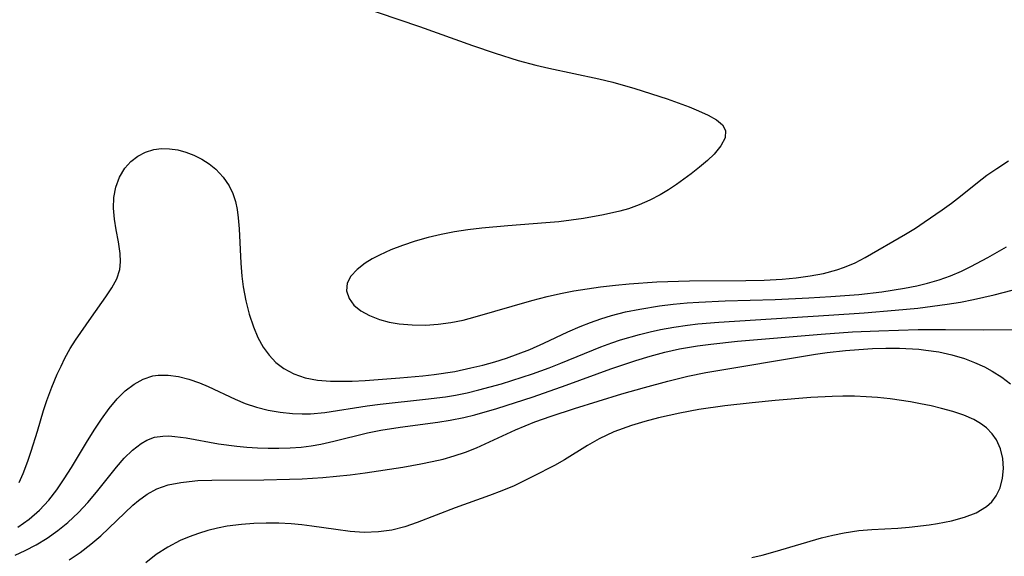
# Model space of a CAD drawing. Header units: metres. Extents: x 1073367 to 1082519, y 1569854 to 1574957.
# Tile 709 of 1056: x 1081262 to 1081390, y 1570477 to 1570547. Entities that reach past the tile are written whole.
import ezdxf

# ---------------------------------------------------------------- set-up
doc = ezdxf.new("R2010")
doc.units = ezdxf.units.M
doc.layers.add('CGG_CurvaNivelLidar_v1', color=253, linetype='Continuous', lineweight=30)

msp = doc.modelspace()

# ---------------------------------------------------------------- linework, layer by layer
at = {"layer": 'CGG_CurvaNivelLidar_v1'}
for p, q in [((1081305.6132, 1570548.7769, 78.5), (1081313.654, 1570546.0455, 78.5)), ((1081313.654, 1570546.0455, 78.5), (1081320.5831, 1570543.5763, 78.5)), ((1081320.5831, 1570543.5763, 78.5), (1081323.534, 1570542.57, 78.5)), ((1081323.534, 1570542.57, 78.5), (1081326.5199, 1570541.6524, 78.5)), ((1081326.5199, 1570541.6524, 78.5), (1081328.8049, 1570541.0457, 78.5)), ((1081328.8049, 1570541.0457, 78.5), (1081330.4909, 1570540.649, 78.5)), ((1081330.4909, 1570540.649, 78.5), (1081337.0019, 1570539.2428, 78.5)), ((1081337.0019, 1570539.2428, 78.5), (1081338.8257, 1570538.7944, 78.5)), ((1081338.8257, 1570538.7944, 78.5), (1081341.6744, 1570537.9907, 78.5)), ((1081341.6744, 1570537.9907, 78.5), (1081345.9015, 1570536.6279, 78.5)), ((1081345.9015, 1570536.6279, 78.5), (1081348.7465, 1570535.5967, 78.5)), ((1081348.7465, 1570535.5967, 78.5), (1081349.9912, 1570535.0974, 78.5)), ((1081349.9912, 1570535.0974, 78.5), (1081351.2543, 1570534.5214, 78.5)), ((1081351.2543, 1570534.5214, 78.5), (1081352.3136, 1570533.9136, 78.5)), ((1081352.3136, 1570533.9136, 78.5), (1081353.0953, 1570533.2523, 78.5)), ((1081353.0953, 1570533.2523, 78.5), (1081353.5057, 1570532.5125, 78.5)), ((1081353.4366, 1570531.5669, 78.5), (1081352.9024, 1570530.5339, 78.5)), ((1081353.5057, 1570532.5125, 78.5), (1081353.4366, 1570531.5669, 78.5)), ((1081352.9024, 1570530.5339, 78.5), (1081352.0176, 1570529.4567, 78.5)), ((1081276.0927, 1570528.4694, 78), (1081276.9936, 1570529.18, 78)), ((1081276.9936, 1570529.18, 78), (1081277.9991, 1570529.7215, 78)), ((1081277.9991, 1570529.7215, 78), (1081279.0878, 1570530.0661, 78)), ((1081279.0878, 1570530.0661, 78), (1081280.0898, 1570530.1864, 78)), ((1081280.0898, 1570530.1864, 78), (1081281.1242, 1570530.156, 78)), ((1081281.1242, 1570530.156, 78), (1081282.1951, 1570529.9913, 78)), ((1081282.1951, 1570529.9913, 78), (1081283.2645, 1570529.7058, 78)), ((1081283.2645, 1570529.7058, 78), (1081284.3143, 1570529.3081, 78)), ((1081284.3143, 1570529.3081, 78), (1081285.3305, 1570528.8002, 78)), ((1081352.0176, 1570529.4567, 78.5), (1081351.1311, 1570528.5997, 78.5)), ((1081275.3226, 1570527.6086, 78), (1081276.0927, 1570528.4694, 78)), ((1081285.3305, 1570528.8002, 78), (1081286.2906, 1570528.1885, 78)), ((1081286.2906, 1570528.1885, 78), (1081287.1752, 1570527.4743, 78)), ((1081350.1215, 1570527.7402, 78.5), (1081349.0233, 1570526.8784, 78.5)), ((1081351.1311, 1570528.5997, 78.5), (1081350.1215, 1570527.7402, 78.5)), ((1081388.8099, 1570527.601, 78.5), (1081390.3346, 1570528.581, 78.5)), ((1081274.1499, 1570525.1725, 78), (1081274.6303, 1570526.4555, 78)), ((1081274.6303, 1570526.4555, 78), (1081275.3226, 1570527.6086, 78)), ((1081287.1752, 1570527.4743, 78), (1081288.1176, 1570526.4718, 78)), ((1081288.1176, 1570526.4718, 78), (1081288.8915, 1570525.3305, 78)), ((1081349.0233, 1570526.8784, 78.5), (1081347.1042, 1570525.4905, 78.5)), ((1081386.2792, 1570525.7663, 78.5), (1081387.525, 1570526.7065, 78.5)), ((1081387.525, 1570526.7065, 78.5), (1081388.8099, 1570527.601, 78.5)), ((1081273.89, 1570523.804, 78), (1081274.1499, 1570525.1725, 78)), ((1081288.8915, 1570525.3305, 78), (1081289.3618, 1570524.3487, 78)), ((1081347.1042, 1570525.4905, 78.5), (1081346.0611, 1570524.8109, 78.5)), ((1081384.0805, 1570523.975, 78.5), (1081386.2792, 1570525.7663, 78.5)), ((1081289.3618, 1570524.3487, 78), (1081289.7105, 1570523.302, 78)), ((1081344.9791, 1570524.1701, 78.5), (1081343.6508, 1570523.4782, 78.5)), ((1081346.0611, 1570524.8109, 78.5), (1081344.9791, 1570524.1701, 78.5)), ((1081382.9127, 1570523.0817, 78.5), (1081384.0805, 1570523.975, 78.5)), ((1081273.8524, 1570522.4155, 78), (1081273.89, 1570523.804, 78)), ((1081289.7105, 1570523.302, 78), (1081289.9352, 1570522.2534, 78)), ((1081342.2746, 1570522.868, 78.5), (1081340.8543, 1570522.3522, 78.5)), ((1081343.6508, 1570523.4782, 78.5), (1081342.2746, 1570522.868, 78.5)), ((1081381.7113, 1570522.2135, 78.5), (1081382.9127, 1570523.0817, 78.5)), ((1081273.9759, 1570521.0081, 78), (1081273.8524, 1570522.4155, 78)), ((1081289.9352, 1570522.2534, 78), (1081290.0834, 1570521.1635, 78)), ((1081337.6338, 1570521.5526, 78.5), (1081335.0235, 1570521.0926, 78.5)), ((1081339.759, 1570522.0328, 78.5), (1081337.6338, 1570521.5526, 78.5)), ((1081340.8543, 1570522.3522, 78.5), (1081339.759, 1570522.0328, 78.5)), ((1081379.3599, 1570520.5808, 78.5), (1081381.7113, 1570522.2135, 78.5)), ((1081274.1983, 1570519.6067, 78), (1081273.9759, 1570521.0081, 78)), ((1081290.0834, 1570521.1635, 78), (1081290.207, 1570519.737, 78)), ((1081325.1663, 1570520.1164, 78.5), (1081321.7649, 1570519.8008, 78.5)), ((1081330.127, 1570520.4929, 78.5), (1081325.1663, 1570520.1164, 78.5)), ((1081331.8013, 1570520.6535, 78.5), (1081330.127, 1570520.4929, 78.5)), ((1081333.4188, 1570520.8536, 78.5), (1081331.8013, 1570520.6535, 78.5)), ((1081335.0235, 1570521.0926, 78.5), (1081333.4188, 1570520.8536, 78.5)), ((1081378.214, 1570519.8232, 78.5), (1081379.3599, 1570520.5808, 78.5)), ((1081274.4941, 1570518.0343, 78), (1081274.1983, 1570519.6067, 78)), ((1081290.207, 1570519.737, 78), (1081290.4246, 1570515.2724, 78)), ((1081316.4922, 1570518.9882, 78.5), (1081314.8043, 1570518.5888, 78.5)), ((1081318.209, 1570519.3206, 78.5), (1081316.4922, 1570518.9882, 78.5)), ((1081319.9793, 1570519.5877, 78.5), (1081318.209, 1570519.3206, 78.5)), ((1081321.7649, 1570519.8008, 78.5), (1081319.9793, 1570519.5877, 78.5)), ((1081371.6905, 1570516.0027, 78.5), (1081376.9252, 1570519.0266, 78.5)), ((1081376.9252, 1570519.0266, 78.5), (1081378.214, 1570519.8232, 78.5)), ((1081274.7177, 1570516.5087, 78), (1081274.4941, 1570518.0343, 78)), ((1081311.4773, 1570517.5761, 78.5), (1081309.924, 1570516.9799, 78.5)), ((1081313.1024, 1570518.1111, 78.5), (1081311.4773, 1570517.5761, 78.5)), ((1081314.8043, 1570518.5888, 78.5), (1081313.1024, 1570518.1111, 78.5)), ((1081274.7608, 1570515.4536, 78), (1081274.7177, 1570516.5087, 78)), ((1081308.4677, 1570516.3218, 78.5), (1081307.5009, 1570515.8098, 78.5)), ((1081309.924, 1570516.9799, 78.5), (1081308.4677, 1570516.3218, 78.5)), ((1081387.6466, 1570516.0007, 78), (1081390.0835, 1570517.3905, 78)), ((1081274.6508, 1570514.4331, 78), (1081274.7608, 1570515.4536, 78)), ((1081290.4246, 1570515.2724, 78), (1081290.5468, 1570513.578, 78)), ((1081306.6157, 1570515.2657, 78.5), (1081305.5492, 1570514.4537, 78.5)), ((1081307.5009, 1570515.8098, 78.5), (1081306.6157, 1570515.2657, 78.5)), ((1081368.9904, 1570514.7301, 78.5), (1081370.3586, 1570515.3211, 78.5)), ((1081370.3586, 1570515.3211, 78.5), (1081371.6905, 1570516.0027, 78.5)), ((1081385.4415, 1570514.8124, 78), (1081387.6466, 1570516.0007, 78)), ((1081274.2556, 1570513.2225, 78), (1081274.6508, 1570514.4331, 78)), ((1081304.7375, 1570513.5837, 78.5), (1081304.2596, 1570512.6556, 78.5)), ((1081305.5492, 1570514.4537, 78.5), (1081304.7375, 1570513.5837, 78.5)), ((1081362.6902, 1570513.3585, 78.5), (1081364.496, 1570513.5965, 78.5)), ((1081364.496, 1570513.5965, 78.5), (1081366.2655, 1570513.928, 78.5)), ((1081366.2655, 1570513.928, 78.5), (1081367.9858, 1570514.3823, 78.5)), ((1081367.9858, 1570514.3823, 78.5), (1081368.9904, 1570514.7301, 78.5)), ((1081381.3068, 1570513.0857, 78), (1081382.7845, 1570513.6114, 78)), ((1081382.7845, 1570513.6114, 78), (1081384.2276, 1570514.2207, 78)), ((1081384.2276, 1570514.2207, 78), (1081385.4415, 1570514.8124, 78)), ((1081273.631, 1570512.045, 78), (1081274.2556, 1570513.2225, 78)), ((1081290.5468, 1570513.578, 78), (1081290.7193, 1570512.1659, 78)), ((1081304.2596, 1570512.6556, 78.5), (1081304.1868, 1570511.6642, 78.5)), ((1081337.2454, 1570512.1779, 78.5), (1081339.1682, 1570512.4121, 78.5)), ((1081339.1682, 1570512.4121, 78.5), (1081340.9597, 1570512.5825, 78.5)), ((1081340.9597, 1570512.5825, 78.5), (1081344.5558, 1570512.8111, 78.5)), ((1081344.5558, 1570512.8111, 78.5), (1081348.8062, 1570512.9426, 78.5)), ((1081348.8062, 1570512.9426, 78.5), (1081356.1529, 1570512.9971, 78.5)), ((1081356.1529, 1570512.9971, 78.5), (1081358.5165, 1570513.0601, 78.5)), ((1081358.5165, 1570513.0601, 78.5), (1081360.8579, 1570513.1919, 78.5)), ((1081360.8579, 1570513.1919, 78.5), (1081362.6902, 1570513.3585, 78.5)), ((1081376.7848, 1570511.9871, 78), (1081378.4036, 1570512.3062, 78)), ((1081378.4036, 1570512.3062, 78), (1081379.799, 1570512.6415, 78)), ((1081379.799, 1570512.6415, 78), (1081381.3068, 1570513.0857, 78)), ((1081272.8528, 1570510.8717, 78), (1081273.631, 1570512.045, 78)), ((1081290.7193, 1570512.1659, 78), (1081291.0491, 1570510.3752, 78)), ((1081304.1868, 1570511.6642, 78.5), (1081304.495, 1570510.6803, 78.5)), ((1081330.2759, 1570510.9333, 78.5), (1081332.0004, 1570511.3195, 78.5)), ((1081332.0004, 1570511.3195, 78.5), (1081333.7397, 1570511.6473, 78.5)), ((1081333.7397, 1570511.6473, 78.5), (1081337.2454, 1570512.1779, 78.5)), ((1081367.1896, 1570510.9083, 78), (1081370.8408, 1570511.202, 78)), ((1081370.8408, 1570511.202, 78), (1081373.83, 1570511.5369, 78)), ((1081373.83, 1570511.5369, 78), (1081376.7848, 1570511.9871, 78)), ((1081385.7665, 1570510.5336, 77.5), (1081388.4705, 1570511.1203, 77.5)), ((1081388.4705, 1570511.1203, 77.5), (1081390.7879, 1570511.7458, 77.5)), ((1081270.9642, 1570508.2467, 78), (1081272.8528, 1570510.8717, 78)), ((1081291.0491, 1570510.3752, 78), (1081291.4924, 1570508.6332, 78)), ((1081304.495, 1570510.6803, 78.5), (1081305.1434, 1570509.7751, 78.5)), ((1081305.1434, 1570509.7751, 78.5), (1081306.0434, 1570509.0447, 78.5)), ((1081320.9337, 1570508.2939, 78.5), (1081328.2742, 1570510.4018, 78.5)), ((1081328.2742, 1570510.4018, 78.5), (1081330.2759, 1570510.9333, 78.5)), ((1081344.8856, 1570509.6968, 78), (1081346.6979, 1570509.9184, 78)), ((1081346.6979, 1570509.9184, 78), (1081348.5193, 1570510.0928, 78)), ((1081348.5193, 1570510.0928, 78), (1081350.0402, 1570510.2006, 78)), ((1081350.0402, 1570510.2006, 78), (1081353.4502, 1570510.3501, 78)), ((1081353.4502, 1570510.3501, 78), (1081359.9489, 1570510.549, 78)), ((1081359.9489, 1570510.549, 78), (1081364.3596, 1570510.7424, 78)), ((1081364.3596, 1570510.7424, 78), (1081367.1896, 1570510.9083, 78)), ((1081380.4433, 1570509.6461, 77.5), (1081382.3465, 1570509.9129, 77.5)), ((1081382.3465, 1570509.9129, 77.5), (1081384.0619, 1570510.2051, 77.5)), ((1081384.0619, 1570510.2051, 77.5), (1081385.7665, 1570510.5336, 77.5)), ((1081291.4924, 1570508.6332, 78), (1081292.0459, 1570506.9619, 78)), ((1081306.0434, 1570509.0447, 78.5), (1081307.1623, 1570508.4386, 78.5)), ((1081338.6765, 1570508.4445, 78), (1081340.4903, 1570508.9116, 78)), ((1081340.4903, 1570508.9116, 78), (1081342.3275, 1570509.2936, 78)), ((1081342.3275, 1570509.2936, 78), (1081344.8856, 1570509.6968, 78)), ((1081352.6489, 1570507.5968, 77.5), (1081366.9273, 1570508.4936, 77.5)), ((1081366.9273, 1570508.4936, 77.5), (1081371.5483, 1570508.8178, 77.5)), ((1081371.5483, 1570508.8178, 77.5), (1081375.594, 1570509.1428, 77.5)), ((1081375.594, 1570509.1428, 77.5), (1081378.5292, 1570509.425, 77.5)), ((1081378.5292, 1570509.425, 77.5), (1081380.4433, 1570509.6461, 77.5)), ((1081268.9162, 1570505.244, 78), (1081270.9642, 1570508.2467, 78)), ((1081307.1623, 1570508.4386, 78.5), (1081308.444, 1570507.9487, 78.5)), ((1081308.444, 1570507.9487, 78.5), (1081309.7078, 1570507.6054, 78.5)), ((1081309.7078, 1570507.6054, 78.5), (1081311.0443, 1570507.3652, 78.5)), ((1081311.0443, 1570507.3652, 78.5), (1081312.7341, 1570507.2208, 78.5)), ((1081312.7341, 1570507.2208, 78.5), (1081314.47, 1570507.2115, 78.5)), ((1081314.47, 1570507.2115, 78.5), (1081316.0993, 1570507.3066, 78.5)), ((1081316.0993, 1570507.3066, 78.5), (1081317.7291, 1570507.5196, 78.5)), ((1081317.7291, 1570507.5196, 78.5), (1081319.3337, 1570507.8623, 78.5)), ((1081319.3337, 1570507.8623, 78.5), (1081320.9337, 1570508.2939, 78.5)), ((1081334.5664, 1570507.0065, 78), (1081335.9166, 1570507.5394, 78)), ((1081335.9166, 1570507.5394, 78), (1081337.2872, 1570508.0189, 78)), ((1081337.2872, 1570508.0189, 78), (1081338.6765, 1570508.4445, 78)), ((1081346.787, 1570506.9366, 77.5), (1081348.5495, 1570507.1956, 77.5)), ((1081348.5495, 1570507.1956, 77.5), (1081349.9113, 1570507.3546, 77.5)), ((1081349.9113, 1570507.3546, 77.5), (1081352.6489, 1570507.5968, 77.5)), ((1081292.0459, 1570506.9619, 78), (1081292.617, 1570505.6058, 78)), ((1081329.8708, 1570504.84, 78), (1081332.9914, 1570506.3105, 78)), ((1081332.9914, 1570506.3105, 78), (1081334.5664, 1570507.0065, 78)), ((1081339.8287, 1570505.2639, 77.5), (1081342.3157, 1570505.9768, 77.5)), ((1081342.3157, 1570505.9768, 77.5), (1081343.6718, 1570506.3143, 77.5)), ((1081343.6718, 1570506.3143, 77.5), (1081345.0374, 1570506.6144, 77.5)), ((1081345.0374, 1570506.6144, 77.5), (1081346.787, 1570506.9366, 77.5)), ((1081355.0577, 1570505.1118, 77), (1081365.9479, 1570506.0296, 77)), ((1081365.9479, 1570506.0296, 77), (1081370.0359, 1570506.3057, 77)), ((1081370.0359, 1570506.3057, 77), (1081373.4702, 1570506.4764, 77)), ((1081373.4702, 1570506.4764, 77), (1081378.5582, 1570506.6324, 77)), ((1081378.5582, 1570506.6324, 77), (1081382.142, 1570506.6457, 77)), ((1081382.142, 1570506.6457, 77), (1081387.0288, 1570506.5739, 77)), ((1081387.0288, 1570506.5739, 77), (1081391.7251, 1570506.6265, 77)), ((1081268.2209, 1570504.1402, 78), (1081268.9162, 1570505.244, 78)), ((1081292.617, 1570505.6058, 78), (1081293.3063, 1570504.3503, 78)), ((1081328.0102, 1570504.021, 78), (1081329.8708, 1570504.84, 78)), ((1081337.2726, 1570504.3832, 77.5), (1081338.6972, 1570504.8956, 77.5)), ((1081338.6972, 1570504.8956, 77.5), (1081339.8287, 1570505.2639, 77.5)), ((1081349.8412, 1570504.5074, 77), (1081351.573, 1570504.742, 77)), ((1081351.573, 1570504.742, 77), (1081355.0577, 1570505.1118, 77)), ((1081267.5269, 1570502.9058, 78), (1081268.2209, 1570504.1402, 78)), ((1081293.3063, 1570504.3503, 78), (1081294.0869, 1570503.2892, 78)), ((1081325.0027, 1570502.918, 78), (1081326.5185, 1570503.4423, 78)), ((1081326.5185, 1570503.4423, 78), (1081328.0102, 1570504.021, 78)), ((1081332.0517, 1570502.2489, 77.5), (1081337.2726, 1570504.3832, 77.5)), ((1081343.6999, 1570503.1759, 77), (1081345.5897, 1570503.6759, 77)), ((1081345.5897, 1570503.6759, 77), (1081347.496, 1570504.1014, 77)), ((1081347.496, 1570504.1014, 77), (1081349.8412, 1570504.5074, 77)), ((1081350.9506, 1570501.0162, 76.5), (1081365.2196, 1570503.4216, 76.5)), ((1081365.2196, 1570503.4216, 76.5), (1081366.7467, 1570503.6372, 76.5)), ((1081366.7467, 1570503.6372, 76.5), (1081369.1082, 1570503.9034, 76.5)), ((1081369.1082, 1570503.9034, 76.5), (1081370.8646, 1570504.0456, 76.5)), ((1081370.8646, 1570504.0456, 76.5), (1081372.6223, 1570504.1415, 76.5)), ((1081372.6223, 1570504.1415, 76.5), (1081374.3785, 1570504.1892, 76.5)), ((1081374.3785, 1570504.1892, 76.5), (1081376.1296, 1570504.1823, 76.5)), ((1081376.1296, 1570504.1823, 76.5), (1081378.6568, 1570504.0506, 76.5)), ((1081378.6568, 1570504.0506, 76.5), (1081379.5479, 1570503.9596, 76.5)), ((1081379.5479, 1570503.9596, 76.5), (1081381.2598, 1570503.7024, 76.5)), ((1081381.2598, 1570503.7024, 76.5), (1081382.9411, 1570503.3365, 76.5)), ((1081382.9411, 1570503.3365, 76.5), (1081384.581, 1570502.8545, 76.5)), ((1081267.0109, 1570501.8695, 78), (1081267.5269, 1570502.9058, 78)), ((1081294.0869, 1570503.2892, 78), (1081294.9907, 1570502.3555, 78)), ((1081294.9907, 1570502.3555, 78), (1081296.0086, 1570501.5644, 78)), ((1081321.9151, 1570502.0097, 78), (1081323.4671, 1570502.4416, 78)), ((1081323.4671, 1570502.4416, 78), (1081325.0027, 1570502.918, 78)), ((1081330.5399, 1570501.6518, 77.5), (1081332.0517, 1570502.2489, 77.5)), ((1081338.5554, 1570501.521, 77), (1081341.8217, 1570502.6115, 77)), ((1081341.8217, 1570502.6115, 77), (1081343.6999, 1570503.1759, 77)), ((1081384.581, 1570502.8545, 76.5), (1081385.9142, 1570502.353, 76.5)), ((1081385.9142, 1570502.353, 76.5), (1081387.203, 1570501.7649, 76.5)), ((1081265.8194, 1570499.1286, 78), (1081266.5267, 1570500.8094, 78)), ((1081266.5267, 1570500.8094, 78), (1081267.0109, 1570501.8695, 78)), ((1081296.0086, 1570501.5644, 78), (1081297.332, 1570500.8417, 78)), ((1081297.332, 1570500.8417, 78), (1081298.7734, 1570500.3399, 78)), ((1081314.1003, 1570500.6026, 78), (1081315.5902, 1570500.7763, 78)), ((1081315.5902, 1570500.7763, 78), (1081318.2647, 1570501.1846, 78)), ((1081318.2647, 1570501.1846, 78), (1081320.3494, 1570501.6216, 78)), ((1081320.3494, 1570501.6216, 78), (1081321.9151, 1570502.0097, 78)), ((1081325.6871, 1570499.9733, 77.5), (1081328.3828, 1570500.8628, 77.5)), ((1081328.3828, 1570500.8628, 77.5), (1081330.5399, 1570501.6518, 77.5)), ((1081332.7634, 1570499.3859, 77), (1081338.5554, 1570501.521, 77)), ((1081348.5961, 1570500.5446, 76.5), (1081350.9506, 1570501.0162, 76.5)), ((1081387.203, 1570501.7649, 76.5), (1081388.221, 1570501.2176, 76.5)), ((1081388.221, 1570501.2176, 76.5), (1081389.448, 1570500.4325, 76.5)), ((1081275.3785, 1570498.6409, 77.5), (1081276.5115, 1570499.5087, 77.5)), ((1081276.5115, 1570499.5087, 77.5), (1081277.7096, 1570500.1757, 77.5)), ((1081277.7096, 1570500.1757, 77.5), (1081278.9724, 1570500.5951, 77.5)), ((1081278.9724, 1570500.5951, 77.5), (1081279.672, 1570500.7008, 77.5)), ((1081279.672, 1570500.7008, 77.5), (1081280.9712, 1570500.7064, 77.5)), ((1081280.9712, 1570500.7064, 77.5), (1081282.306, 1570500.5156, 77.5)), ((1081282.306, 1570500.5156, 77.5), (1081283.6606, 1570500.1662, 77.5)), ((1081283.6606, 1570500.1662, 77.5), (1081285.0203, 1570499.6874, 77.5)), ((1081285.0203, 1570499.6874, 77.5), (1081286.1468, 1570499.2098, 77.5)), ((1081298.7734, 1570500.3399, 78), (1081300.3848, 1570500.0428, 78)), ((1081300.3848, 1570500.0428, 78), (1081302.0741, 1570499.9147, 78)), ((1081302.0741, 1570499.9147, 78), (1081303.4742, 1570499.8891, 78)), ((1081303.4742, 1570499.8891, 78), (1081304.9026, 1570499.9153, 78)), ((1081304.9026, 1570499.9153, 78), (1081306.6113, 1570499.9989, 78)), ((1081306.6113, 1570499.9989, 78), (1081311.1129, 1570500.3242, 78)), ((1081311.1129, 1570500.3242, 78), (1081314.1003, 1570500.6026, 78)), ((1081321.4012, 1570498.7657, 77.5), (1081324.3289, 1570499.5631, 77.5)), ((1081324.3289, 1570499.5631, 77.5), (1081325.6871, 1570499.9733, 77.5)), ((1081342.9704, 1570499.0965, 76.5), (1081345.9877, 1570499.9201, 76.5)), ((1081345.9877, 1570499.9201, 76.5), (1081348.5961, 1570500.5446, 76.5)), ((1081389.448, 1570500.4325, 76.5), (1081390.6, 1570499.5497, 76.5)), ((1081265.1813, 1570497.4109, 78), (1081265.8194, 1570499.1286, 78)), ((1081274.3151, 1570497.6066, 77.5), (1081275.3785, 1570498.6409, 77.5)), ((1081286.1468, 1570499.2098, 77.5), (1081289.6743, 1570497.5493, 77.5)), ((1081318.3597, 1570498.0994, 77.5), (1081319.8849, 1570498.4075, 77.5)), ((1081319.8849, 1570498.4075, 77.5), (1081321.4012, 1570498.7657, 77.5)), ((1081328.4711, 1570497.8856, 77), (1081332.7634, 1570499.3859, 77)), ((1081333.8403, 1570496.331, 76.5), (1081340.0055, 1570498.237, 76.5)), ((1081340.0055, 1570498.237, 76.5), (1081342.9704, 1570499.0965, 76.5)), ((1081264.751, 1570496.0791, 78), (1081265.1813, 1570497.4109, 78)), ((1081273.2598, 1570496.3507, 77.5), (1081274.3151, 1570497.6066, 77.5)), ((1081289.6743, 1570497.5493, 77.5), (1081290.9748, 1570497.0085, 77.5)), ((1081290.9748, 1570497.0085, 77.5), (1081292.4644, 1570496.5154, 77.5)), ((1081308.5438, 1570496.9152, 77.5), (1081314.4366, 1570497.5495, 77.5)), ((1081314.4366, 1570497.5495, 77.5), (1081317.0572, 1570497.8844, 77.5)), ((1081317.0572, 1570497.8844, 77.5), (1081318.3597, 1570498.0994, 77.5)), ((1081323.752, 1570496.3655, 77), (1081328.4711, 1570497.8856, 77)), ((1081356.9549, 1570497.0994, 76), (1081353.3923, 1570496.6836, 76)), ((1081359.9484, 1570497.4069, 76), (1081356.9549, 1570497.0994, 76)), ((1081364.6041, 1570497.786, 76), (1081359.9484, 1570497.4069, 76)), ((1081367.3892, 1570497.9278, 76), (1081364.6041, 1570497.786, 76)), ((1081368.7824, 1570497.9554, 76), (1081367.3892, 1570497.9278, 76)), ((1081370.2881, 1570497.9386, 76), (1081368.7824, 1570497.9554, 76)), ((1081371.7918, 1570497.8737, 76), (1081370.2881, 1570497.9386, 76)), ((1081373.2909, 1570497.7619, 76), (1081371.7918, 1570497.8737, 76)), ((1081374.9221, 1570497.5882, 76), (1081373.2909, 1570497.7619, 76)), ((1081377.5798, 1570497.2115, 76), (1081374.9221, 1570497.5882, 76)), ((1081378.8872, 1570496.9773, 76), (1081377.5798, 1570497.2115, 76)), ((1081380.2562, 1570496.6895, 76), (1081378.8872, 1570496.9773, 76)), ((1081263.9595, 1570493.3945, 78), (1081264.751, 1570496.0791, 78)), ((1081272.2673, 1570494.9792, 77.5), (1081273.2598, 1570496.3507, 77.5)), ((1081292.4644, 1570496.5154, 77.5), (1081293.9935, 1570496.1354, 77.5)), ((1081293.9935, 1570496.1354, 77.5), (1081295.5499, 1570495.8623, 77.5)), ((1081295.5499, 1570495.8623, 77.5), (1081297.1227, 1570495.6954, 77.5)), ((1081297.1227, 1570495.6954, 77.5), (1081298.414, 1570495.6441, 77.5)), ((1081298.414, 1570495.6441, 77.5), (1081299.4753, 1570495.6697, 77.5)), ((1081299.4753, 1570495.6697, 77.5), (1081301.359, 1570495.8409, 77.5)), ((1081301.359, 1570495.8409, 77.5), (1081306.8457, 1570496.683, 77.5)), ((1081306.8457, 1570496.683, 77.5), (1081308.5438, 1570496.9152, 77.5)), ((1081320.8773, 1570495.5378, 77), (1081323.752, 1570496.3655, 77)), ((1081330.8043, 1570495.3534, 76.5), (1081333.8403, 1570496.331, 76.5)), ((1081347.5622, 1570495.7508, 76), (1081344.7561, 1570495.1243, 76)), ((1081350.0185, 1570496.2003, 76), (1081347.5622, 1570495.7508, 76)), ((1081353.3923, 1570496.6836, 76), (1081350.0185, 1570496.2003, 76)), ((1081381.5943, 1570496.3663, 76), (1081380.2562, 1570496.6895, 76)), ((1081383.0812, 1570495.9525, 76), (1081381.5943, 1570496.3663, 76)), ((1081384.4937, 1570495.4739, 76), (1081383.0812, 1570495.9525, 76)), ((1081271.3158, 1570493.5298, 77.5), (1081272.2673, 1570494.9792, 77.5)), ((1081311.1734, 1570493.9345, 77), (1081316.0579, 1570494.5642, 77)), ((1081316.0579, 1570494.5642, 77), (1081317.6793, 1570494.8237, 77)), ((1081317.6793, 1570494.8237, 77), (1081319.4309, 1570495.1806, 77)), ((1081319.4309, 1570495.1806, 77), (1081320.8773, 1570495.5378, 77)), ((1081326.1584, 1570493.5809, 76.5), (1081328.6954, 1570494.6018, 76.5)), ((1081328.6954, 1570494.6018, 76.5), (1081330.8043, 1570495.3534, 76.5)), ((1081342.9931, 1570494.667, 76), (1081341.2637, 1570494.1517, 76)), ((1081344.7561, 1570495.1243, 76), (1081342.9931, 1570494.667, 76)), ((1081385.8033, 1570494.9022, 76), (1081384.4937, 1570495.4739, 76)), ((1081386.6884, 1570494.3986, 76), (1081385.8033, 1570494.9022, 76)), ((1081387.48, 1570493.8156, 76), (1081386.6884, 1570494.3986, 76)), ((1081263.1459, 1570490.7806, 78), (1081263.9595, 1570493.3945, 78)), ((1081270.3221, 1570491.9226, 77.5), (1081271.3158, 1570493.5298, 77.5)), ((1081302.5189, 1570492.0921, 77), (1081306.883, 1570493.1757, 77)), ((1081306.883, 1570493.1757, 77), (1081308.6373, 1570493.5381, 77)), ((1081308.6373, 1570493.5381, 77), (1081311.1734, 1570493.9345, 77)), ((1081321.0884, 1570491.2488, 76.5), (1081326.1584, 1570493.5809, 76.5)), ((1081338.9683, 1570493.3182, 76), (1081337.0345, 1570492.4204, 76)), ((1081341.2637, 1570494.1517, 76), (1081338.9683, 1570493.3182, 76)), ((1081388.2205, 1570493.0717, 76), (1081387.48, 1570493.8156, 76)), ((1081268.3702, 1570488.6611, 77.5), (1081270.3221, 1570491.9226, 77.5)), ((1081276.3179, 1570490.9319, 77), (1081277.4322, 1570491.7956, 77)), ((1081277.4322, 1570491.7956, 77), (1081278.1786, 1570492.2269, 77)), ((1081278.1786, 1570492.2269, 77), (1081279.1616, 1570492.5993, 77)), ((1081279.1616, 1570492.5993, 77), (1081280.2557, 1570492.7709, 77)), ((1081280.2557, 1570492.7709, 77), (1081281.0237, 1570492.7787, 77)), ((1081281.0237, 1570492.7787, 77), (1081281.8155, 1570492.7218, 77)), ((1081281.8155, 1570492.7218, 77), (1081283.2899, 1570492.5139, 77)), ((1081283.2899, 1570492.5139, 77), (1081287.5074, 1570491.7467, 77)), ((1081300.8127, 1570491.7178, 77), (1081302.5189, 1570492.0921, 77)), ((1081337.0345, 1570492.4204, 76), (1081335.5155, 1570491.5473, 76)), ((1081388.7767, 1570492.2739, 76), (1081388.2205, 1570493.0717, 76)), ((1081389.2974, 1570491.0857, 76), (1081388.7767, 1570492.2739, 76)), ((1081262.7133, 1570489.5071, 78), (1081263.1459, 1570490.7806, 78)), ((1081275.2511, 1570489.8911, 77), (1081276.3179, 1570490.9319, 77)), ((1081287.5074, 1570491.7467, 77), (1081289.8882, 1570491.4352, 77)), ((1081289.8882, 1570491.4352, 77), (1081291.1884, 1570491.3152, 77)), ((1081291.1884, 1570491.3152, 77), (1081292.5763, 1570491.224, 77)), ((1081292.5763, 1570491.224, 77), (1081293.9715, 1570491.1733, 77)), ((1081293.9715, 1570491.1733, 77), (1081295.37, 1570491.1687, 77)), ((1081295.37, 1570491.1687, 77), (1081296.8246, 1570491.2204, 77)), ((1081296.8246, 1570491.2204, 77), (1081298.2745, 1570491.3371, 77)), ((1081298.2745, 1570491.3371, 77), (1081299.5481, 1570491.5, 77)), ((1081299.5481, 1570491.5, 77), (1081300.8127, 1570491.7178, 77)), ((1081318.1705, 1570490.1707, 76.5), (1081319.6446, 1570490.6715, 76.5)), ((1081319.6446, 1570490.6715, 76.5), (1081321.0884, 1570491.2488, 76.5)), ((1081335.5155, 1570491.5473, 76), (1081332.5404, 1570489.6835, 76)), ((1081389.5823, 1570489.8337, 76), (1081389.2974, 1570491.0857, 76)), ((1081262.0952, 1570487.8719, 78), (1081262.7133, 1570489.5071, 78)), ((1081274.2159, 1570488.7236, 77), (1081275.2511, 1570489.8911, 77)), ((1081313.8335, 1570489.1399, 76.5), (1081315.2972, 1570489.4322, 76.5)), ((1081315.2972, 1570489.4322, 76.5), (1081316.7445, 1570489.7709, 76.5)), ((1081316.7445, 1570489.7709, 76.5), (1081318.1705, 1570490.1707, 76.5)), ((1081332.5404, 1570489.6835, 76), (1081331.2273, 1570488.9381, 76)), ((1081389.6644, 1570488.5464, 76), (1081389.5823, 1570489.8337, 76)), ((1081267.4355, 1570487.1806, 77.5), (1081268.3702, 1570488.6611, 77.5)), ((1081271.6148, 1570485.4532, 77), (1081274.2159, 1570488.7236, 77)), ((1081304.6558, 1570487.7185, 76.5), (1081306.5956, 1570487.9761, 76.5)), ((1081306.5956, 1570487.9761, 76.5), (1081311.4793, 1570488.7336, 76.5)), ((1081311.4793, 1570488.7336, 76.5), (1081313.8335, 1570489.1399, 76.5)), ((1081331.2273, 1570488.9381, 76), (1081328.5275, 1570487.5387, 76)), ((1081389.5518, 1570487.2692, 76), (1081389.6644, 1570488.5464, 76)), ((1081261.5758, 1570486.7322, 78), (1081262.0952, 1570487.8719, 78)), ((1081266.4555, 1570485.7514, 77.5), (1081267.4355, 1570487.1806, 77.5)), ((1081280.9796, 1570486.4039, 76.5), (1081282.5883, 1570486.7251, 76.5)), ((1081282.5883, 1570486.7251, 76.5), (1081283.6811, 1570486.8675, 76.5)), ((1081283.6811, 1570486.8675, 76.5), (1081284.8014, 1570486.966, 76.5)), ((1081284.8014, 1570486.966, 76.5), (1081286.6508, 1570487.0443, 76.5)), ((1081286.6508, 1570487.0443, 76.5), (1081293.4056, 1570487.0732, 76.5)), ((1081293.4056, 1570487.0732, 76.5), (1081296.7366, 1570487.1349, 76.5)), ((1081296.7366, 1570487.1349, 76.5), (1081298.4095, 1570487.2023, 76.5)), ((1081298.4095, 1570487.2023, 76.5), (1081301.0768, 1570487.3799, 76.5)), ((1081301.0768, 1570487.3799, 76.5), (1081304.6558, 1570487.7185, 76.5)), ((1081328.5275, 1570487.5387, 76), (1081325.9929, 1570486.3079, 76)), ((1081389.2385, 1570486.048, 76), (1081389.5518, 1570487.2692, 76)), ((1081265.4327, 1570484.4356, 77.5), (1081266.4555, 1570485.7514, 77.5)), ((1081270.4988, 1570484.1033, 77), (1081271.6148, 1570485.4532, 77)), ((1081278.2435, 1570485.2211, 76.5), (1081279.4706, 1570485.8881, 76.5)), ((1081279.4706, 1570485.8881, 76.5), (1081280.9796, 1570486.4039, 76.5)), ((1081324.3931, 1570485.6357, 76), (1081322.7631, 1570485.0181, 76)), ((1081325.9929, 1570486.3079, 76), (1081324.3931, 1570485.6357, 76)), ((1081388.7331, 1570484.9776, 76), (1081389.2385, 1570486.048, 76)), ((1081264.2008, 1570483.1303, 77.5), (1081265.4327, 1570484.4356, 77.5)), ((1081276.3735, 1570483.7772, 76.5), (1081277.0893, 1570484.3842, 76.5)), ((1081277.0893, 1570484.3842, 76.5), (1081278.2435, 1570485.2211, 76.5)), ((1081322.7631, 1570485.0181, 76), (1081318.2903, 1570483.4154, 76)), ((1081387.4541, 1570483.5773, 76), (1081388.166, 1570484.2209, 76)), ((1081388.166, 1570484.2209, 76), (1081388.7331, 1570484.9776, 76)), ((1081262.8458, 1570481.9548, 77.5), (1081264.2008, 1570483.1303, 77.5)), ((1081269.294, 1570482.7953, 77), (1081270.4988, 1570484.1033, 77)), ((1081272.2039, 1570479.8001, 76.5), (1081276.3735, 1570483.7772, 76.5)), ((1081318.2903, 1570483.4154, 76), (1081313.3813, 1570481.5037, 76)), ((1081386.1337, 1570482.7891, 76), (1081387.4541, 1570483.5773, 76)), ((1081261.3814, 1570480.9123, 77.5), (1081262.8458, 1570481.9548, 77.5)), ((1081267.9196, 1570481.5146, 77), (1081269.294, 1570482.7953, 77)), ((1081381.1057, 1570481.3864, 76), (1081382.8999, 1570481.7393, 76)), ((1081382.8999, 1570481.7393, 76), (1081384.5923, 1570482.1921, 76)), ((1081384.5923, 1570482.1921, 76), (1081386.1337, 1570482.7891, 76)), ((1081265.2233, 1570479.4922, 77), (1081266.6068, 1570480.4607, 77)), ((1081266.6068, 1570480.4607, 77), (1081267.9196, 1570481.5146, 77)), ((1081286.1142, 1570480.4609, 76), (1081284.8936, 1570480.0912, 76)), ((1081287.3605, 1570480.7718, 76), (1081286.1142, 1570480.4609, 76)), ((1081288.6254, 1570481.0177, 76), (1081287.3605, 1570480.7718, 76)), ((1081290.4987, 1570481.2577, 76), (1081288.6254, 1570481.0177, 76)), ((1081292.1086, 1570481.3786, 76), (1081290.4987, 1570481.2577, 76)), ((1081293.7288, 1570481.4332, 76), (1081292.1086, 1570481.3786, 76)), ((1081295.3534, 1570481.4204, 76), (1081293.7288, 1570481.4332, 76)), ((1081296.9767, 1570481.3352, 76), (1081295.3534, 1570481.4204, 76)), ((1081298.3742, 1570481.2006, 76), (1081296.9767, 1570481.3352, 76)), ((1081299.6474, 1570481.0392, 76), (1081298.3742, 1570481.2006, 76)), ((1081302.778, 1570480.5844, 76), (1081299.6474, 1570481.0392, 76)), ((1081304.6278, 1570480.3576, 76), (1081302.778, 1570480.5844, 76)), ((1081306.4856, 1570480.2348, 76), (1081304.6278, 1570480.3576, 76)), ((1081308.3228, 1570480.2802, 76), (1081306.4856, 1570480.2348, 76)), ((1081310.0536, 1570480.5269, 76), (1081308.3228, 1570480.2802, 76)), ((1081311.755, 1570480.9524, 76), (1081310.0536, 1570480.5269, 76)), ((1081313.3813, 1570481.5037, 76), (1081311.755, 1570480.9524, 76)), ((1081368.9378, 1570480.1808, 76), (1081370.831, 1570480.4567, 76)), ((1081370.831, 1570480.4567, 76), (1081372.5186, 1570480.6029, 76)), ((1081372.5186, 1570480.6029, 76), (1081375.9059, 1570480.7919, 76)), ((1081375.9059, 1570480.7919, 76), (1081377.4119, 1570480.9063, 76)), ((1081377.4119, 1570480.9063, 76), (1081380.0136, 1570481.2119, 76)), ((1081380.0136, 1570481.2119, 76), (1081381.1057, 1570481.3864, 76)), ((1081263.775, 1570478.6137, 77), (1081265.2233, 1570479.4922, 77)), ((1081270.8882, 1570478.6819, 76.5), (1081272.2039, 1570479.8001, 76.5)), ((1081282.5359, 1570479.1656, 76), (1081280.922, 1570478.325, 76)), ((1081283.6989, 1570479.6608, 76), (1081282.5359, 1570479.1656, 76)), ((1081284.8936, 1570480.0912, 76), (1081283.6989, 1570479.6608, 76)), ((1081359.9706, 1570477.7279, 76), (1081365.9824, 1570479.5028, 76)), ((1081365.9824, 1570479.5028, 76), (1081367.4541, 1570479.8726, 76)), ((1081367.4541, 1570479.8726, 76), (1081368.9378, 1570480.1808, 76)), ((1081261.0623, 1570477.2634, 77), (1081262.3296, 1570477.8573, 77)), ((1081262.3296, 1570477.8573, 77), (1081263.775, 1570478.6137, 77)), ((1081269.5047, 1570477.6309, 76.5), (1081270.8882, 1570478.6819, 76.5)), ((1081280.922, 1570478.325, 76), (1081279.4058, 1570477.3344, 76)), ((1081358.2859, 1570477.2804, 76), (1081359.9706, 1570477.7279, 76)), ((1081268.0565, 1570476.6592, 76.5), (1081269.5047, 1570477.6309, 76.5)), ((1081279.4058, 1570477.3344, 76), (1081278.072, 1570476.2666, 76)), ((1081356.9137, 1570476.9696, 76), (1081358.2859, 1570477.2804, 76))]:
    msp.add_line(p, q, dxfattribs=at)

doc.saveas('drawing.dxf')
